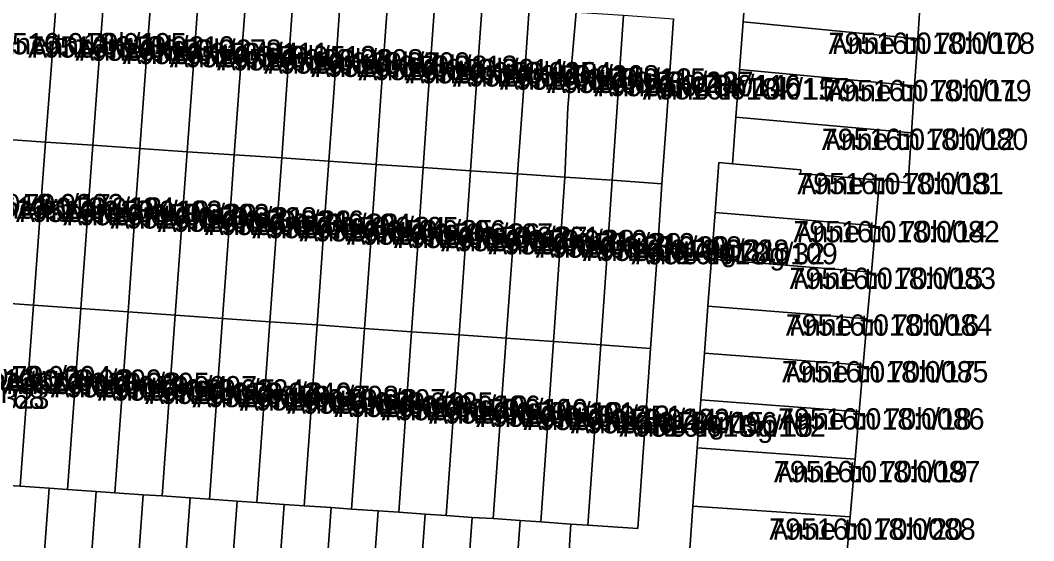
# Model space of a CAD drawing. Extents: x 643847 to 663718, y 6468443 to 6482775.
# Drawn here: x 661475.1 to 661546.3, y 6474113.7 to 6474150.2 of the extents above; entities that cross this region are included whole.
import ezdxf

# ---------------------------------------------------------------- set-up
doc = ezdxf.new("R2010")
doc.units = 0
for name, color, linetype in [('L_AADRESS', 7, 'Continuous'), ('PIIR', 7, 'Continuous'), ('TUNNUS', 7, 'Continuous')]:
    doc.layers.add(name, color=color, linetype=linetype)

msp = doc.modelspace()

# ---------------------------------------------------------------- linework, layer by layer
at = {"layer": 'PIIR'}
for points in [[(661473.52, 6474141.89), (661473.88, 6474146.69), (661474.4, 6474153.52), (661477.71, 6474153.31), (661477.2, 6474146.47), (661476.84, 6474141.67)], [(661476.84, 6474141.67), (661477.2, 6474146.47), (661477.71, 6474153.31), (661481.02, 6474153.07), (661480.51, 6474146.24), (661480.16, 6474141.44)], [(661526.1, 6474153.46), (661538.34, 6474152.21), (661538.12, 6474148.91), (661525.85, 6474150.11)], [(661480.16, 6474141.44), (661480.51, 6474146.24), (661481.02, 6474153.07), (661484.33, 6474152.84), (661483.82, 6474146.02), (661483.47, 6474141.21)], [(661483.47, 6474141.21), (661483.82, 6474146.02), (661484.33, 6474152.84), (661487.64, 6474152.62), (661487.14, 6474145.8), (661486.79, 6474140.99)], [(661486.79, 6474140.99), (661487.14, 6474145.8), (661487.64, 6474152.62), (661490.96, 6474152.39), (661490.45, 6474145.58), (661490.1, 6474140.77)], [(661490.1, 6474140.77), (661490.45, 6474145.58), (661490.96, 6474152.39), (661494.27, 6474152.16), (661493.76, 6474145.35), (661493.43, 6474140.55)], [(661493.43, 6474140.55), (661493.76, 6474145.35), (661494.27, 6474152.16), (661497.57, 6474151.93), (661497.09, 6474145.12), (661496.74, 6474140.32)], [(661496.74, 6474140.32), (661497.09, 6474145.12), (661497.57, 6474151.93), (661500.89, 6474151.71), (661500.4, 6474144.9), (661500.06, 6474140.09)], [(661503.38, 6474139.87), (661500.06, 6474140.09), (661500.4, 6474144.9), (661500.89, 6474151.71), (661504.2, 6474151.48), (661503.7, 6474144.67)], [(661506.69, 6474139.65), (661503.38, 6474139.87), (661503.7, 6474144.67), (661504.2, 6474151.48), (661507.51, 6474151.26), (661507.03, 6474144.46)], [(661506.69, 6474139.65), (661507.03, 6474144.46), (661507.51, 6474151.26), (661510.82, 6474151.02), (661510.34, 6474144.24), (661510.01, 6474139.43)], [(661513.33, 6474139.2), (661510.01, 6474139.43), (661510.34, 6474144.24), (661510.82, 6474151.02), (661514.13, 6474150.79), (661513.54, 6474144.1)], [(661513.33, 6474139.2), (661513.54, 6474144.1), (661514.13, 6474150.79), (661517.44, 6474150.57), (661516.97, 6474143.78), (661516.65, 6474138.98)], [(661516.65, 6474138.98), (661516.97, 6474143.78), (661517.44, 6474150.57), (661520.95, 6474150.33), (661520.46, 6474143.18), (661520.15, 6474138.74)], [(661525.85, 6474150.11), (661538.12, 6474148.91), (661537.89, 6474145.61), (661525.59, 6474146.76)], [(661525.59, 6474146.76), (661537.89, 6474145.61), (661537.68, 6474142.31), (661525.34, 6474143.41)], [(661525.34, 6474143.41), (661537.68, 6474142.31), (661537.45, 6474138.81), (661535.43, 6474138.98), (661529.89, 6474139.46), (661529.91, 6474139.72), (661525.1, 6474140.14)], [(661476.84, 6474141.67), (661476.48, 6474136.93), (661475.99, 6474130.21), (661472.67, 6474130.44), (661473.17, 6474137.17), (661473.52, 6474141.89)], [(661480.16, 6474141.44), (661479.81, 6474136.7), (661479.32, 6474129.97), (661475.99, 6474130.21), (661476.48, 6474136.93), (661476.84, 6474141.67)], [(661480.16, 6474141.44), (661483.47, 6474141.21), (661483.11, 6474136.46), (661482.63, 6474129.74), (661479.32, 6474129.97), (661479.81, 6474136.7)], [(661483.47, 6474141.21), (661486.79, 6474140.99), (661486.44, 6474136.24), (661485.95, 6474129.51), (661482.63, 6474129.74), (661483.11, 6474136.46)], [(661490.1, 6474140.77), (661489.77, 6474136.02), (661489.28, 6474129.28), (661485.95, 6474129.51), (661486.44, 6474136.24), (661486.79, 6474140.99)], [(661493.43, 6474140.55), (661493.08, 6474135.79), (661492.6, 6474129.05), (661489.28, 6474129.28), (661489.77, 6474136.02), (661490.1, 6474140.77)], [(661496.74, 6474140.32), (661496.4, 6474135.55), (661495.92, 6474128.82), (661492.6, 6474129.05), (661493.08, 6474135.79), (661493.43, 6474140.55)], [(661500.06, 6474140.09), (661499.73, 6474135.32), (661499.24, 6474128.58), (661495.92, 6474128.82), (661496.4, 6474135.55), (661496.74, 6474140.32)], [(661500.06, 6474140.09), (661503.38, 6474139.87), (661503.04, 6474135.09), (661502.56, 6474128.35), (661499.24, 6474128.58), (661499.73, 6474135.32)], [(661503.38, 6474139.87), (661506.69, 6474139.65), (661506.36, 6474134.86), (661505.89, 6474128.12), (661502.56, 6474128.35), (661503.04, 6474135.09)], [(661524.14, 6474140.22), (661525.1, 6474140.14), (661529.91, 6474139.72), (661529.89, 6474139.46), (661535.43, 6474138.98), (661535.15, 6474135.79), (661523.88, 6474136.73)], [(661510.01, 6474139.43), (661509.69, 6474134.63), (661509.21, 6474127.89), (661505.89, 6474128.12), (661506.36, 6474134.86), (661506.69, 6474139.65)], [(661513.33, 6474139.2), (661513, 6474134.4), (661512.52, 6474127.66), (661509.21, 6474127.89), (661509.69, 6474134.63), (661510.01, 6474139.43)], [(661513.33, 6474139.2), (661516.65, 6474138.98), (661516.32, 6474134.17), (661515.85, 6474127.43), (661512.52, 6474127.66), (661513, 6474134.4)], [(661520.15, 6474138.74), (661519.85, 6474134.33), (661519.35, 6474127.18), (661515.85, 6474127.43), (661516.32, 6474134.17), (661516.65, 6474138.98)], [(661523.88, 6474136.73), (661535.15, 6474135.79), (661534.87, 6474132.52), (661523.63, 6474133.44)], [(661523.63, 6474133.44), (661534.87, 6474132.52), (661534.58, 6474129.25), (661523.38, 6474130.14)], [(661473.79, 6474117.58), (661471.74, 6474117.71), (661472.67, 6474130.44), (661475.99, 6474130.21), (661475.06, 6474117.49)], [(661477.09, 6474117.35), (661475.06, 6474117.49), (661475.99, 6474130.21), (661479.32, 6474129.97), (661478.38, 6474117.26)], [(661481.71, 6474117.04), (661480.39, 6474117.13), (661478.38, 6474117.26), (661479.32, 6474129.97), (661482.63, 6474129.74)], [(661523.38, 6474130.14), (661534.58, 6474129.25), (661534.3, 6474125.99), (661523.14, 6474126.85)], [(661485.03, 6474116.81), (661483.7, 6474116.9), (661481.71, 6474117.04), (661482.63, 6474129.74), (661485.95, 6474129.51)], [(661487, 6474116.68), (661485.03, 6474116.81), (661485.95, 6474129.51), (661489.28, 6474129.28), (661488.36, 6474116.58)], [(661490.3, 6474116.44), (661488.36, 6474116.58), (661489.28, 6474129.28), (661492.6, 6474129.05), (661491.69, 6474116.35)], [(661493.61, 6474116.22), (661491.69, 6474116.35), (661492.6, 6474129.05), (661495.92, 6474128.82), (661495.01, 6474116.12)], [(661496.91, 6474116), (661495.01, 6474116.12), (661495.92, 6474128.82), (661499.24, 6474128.58), (661498.33, 6474115.89)], [(661500.21, 6474115.77), (661498.33, 6474115.89), (661499.24, 6474128.58), (661502.56, 6474128.35), (661501.66, 6474115.67)], [(661503.52, 6474115.54), (661501.66, 6474115.67), (661502.56, 6474128.35), (661505.89, 6474128.12), (661504.98, 6474115.44)], [(661508.3, 6474115.22), (661506.82, 6474115.31), (661504.98, 6474115.44), (661505.89, 6474128.12), (661509.21, 6474127.89)], [(661511.63, 6474114.99), (661510.18, 6474115.08), (661508.3, 6474115.22), (661509.21, 6474127.89), (661512.52, 6474127.66)], [(661513.75, 6474114.84), (661511.63, 6474114.99), (661512.52, 6474127.66), (661515.85, 6474127.43), (661514.95, 6474114.75)], [(661514.95, 6474114.75), (661515.85, 6474127.43), (661519.35, 6474127.18), (661518.45, 6474114.52)], [(661523.14, 6474126.85), (661534.3, 6474125.99), (661534.01, 6474122.72), (661522.89, 6474123.56)], [(661522.89, 6474123.56), (661534.01, 6474122.72), (661533.73, 6474119.39), (661522.63, 6474120.2)], [(661522.63, 6474120.2), (661533.73, 6474119.39), (661533.37, 6474115.35), (661522.33, 6474116.09)], [(661475.06, 6474117.49), (661477.09, 6474117.35), (661476.16, 6474104.71), (661472.85, 6474104.93), (661473.79, 6474117.58)], [(661478.38, 6474117.26), (661480.39, 6474117.13), (661479.47, 6474104.49), (661476.16, 6474104.71), (661477.09, 6474117.35)], [(661481.71, 6474117.04), (661483.7, 6474116.9), (661482.77, 6474104.27), (661479.47, 6474104.49), (661480.39, 6474117.13)], [(661485.03, 6474116.81), (661487, 6474116.68), (661486.07, 6474104.05), (661482.77, 6474104.27), (661483.7, 6474116.9)], [(661488.36, 6474116.58), (661490.3, 6474116.44), (661489.37, 6474103.84), (661486.07, 6474104.05), (661487, 6474116.68)], [(661491.69, 6474116.35), (661493.61, 6474116.22), (661492.7, 6474103.62), (661489.37, 6474103.84), (661490.3, 6474116.44)], [(661495.01, 6474116.12), (661496.91, 6474116), (661495.99, 6474103.4), (661492.7, 6474103.62), (661493.61, 6474116.22)], [(661498.33, 6474115.89), (661500.21, 6474115.77), (661499.29, 6474103.18), (661495.99, 6474103.4), (661496.91, 6474116)], [(661501.66, 6474115.67), (661503.52, 6474115.54), (661502.6, 6474102.96), (661499.29, 6474103.18), (661500.21, 6474115.77)], [(661522.33, 6474116.09), (661533.37, 6474115.35), (661533.03, 6474111.38), (661522.03, 6474112.06)], [(661504.98, 6474115.44), (661506.82, 6474115.31), (661505.9, 6474102.74), (661502.6, 6474102.96), (661503.52, 6474115.54)], [(661508.3, 6474115.22), (661510.18, 6474115.08), (661509.27, 6474102.52), (661505.9, 6474102.74), (661506.82, 6474115.31)], [(661511.63, 6474114.99), (661513.75, 6474114.84), (661512.96, 6474102.27), (661509.27, 6474102.52), (661510.18, 6474115.08)]]:
    msp.add_lwpolyline(points, close=True, dxfattribs=at)
for points in [[(661526.1, 6474153.46), (661525.85, 6474150.11), (661525.59, 6474146.76), (661525.34, 6474143.41), (661525.1, 6474140.14), (661524.14, 6474140.22), (661523.88, 6474136.73), (661523.63, 6474133.44), (661523.38, 6474130.14), (661523.14, 6474126.85), (661522.89, 6474123.56), (661522.63, 6474120.2), (661522.33, 6474116.09), (661522.03, 6474112.06)], [(661533.03, 6474111.38), (661533.37, 6474115.35), (661533.73, 6474119.39), (661534.01, 6474122.72), (661534.3, 6474125.99), (661534.58, 6474129.25), (661534.87, 6474132.52), (661535.15, 6474135.79), (661535.43, 6474138.98), (661537.45, 6474138.81), (661537.68, 6474142.31), (661537.89, 6474145.61), (661538.12, 6474148.91), (661538.34, 6474152.21)], [(661512.96, 6474102.27), (661513.75, 6474114.84), (661514.95, 6474114.75), (661518.45, 6474114.52), (661519.35, 6474127.18), (661519.85, 6474134.33), (661520.15, 6474138.74), (661520.46, 6474143.18), (661520.95, 6474150.33)]]:
    msp.add_lwpolyline(points, dxfattribs=at)

# ---------------------------------------------------------------- texts
at = {"layer": 'L_AADRESS'}
for s, p in [('Anne tn 70k/1', (661472.245, 6474147.823)), ('Anne tn 70k/2', (661475.615, 6474147.597)), ('Anne tn 70h/10', (661531.861, 6474147.86)), ('Anne tn 70k/3', (661478.93, 6474147.373)), ('Anne tn 70k/4', (661482.245, 6474147.14)), ('Anne tn 70k/5', (661485.555, 6474146.915)), ('Anne tn 70k/6', (661488.875, 6474146.693)), ('Anne tn 70k/7', (661492.185, 6474146.469)), ('Anne tn 70k/8', (661495.5, 6474146.24)), ('Anne tn 70k/9', (661498.815, 6474146.012)), ('Anne tn 70k/10', (661502.13, 6474145.788)), ('Anne tn 70k/11', (661505.445, 6474145.565)), ('Anne tn 70k/12', (661508.755, 6474145.341)), ('Anne tn 70k/13', (661512.07, 6474145.11)), ('Anne tn 70k/14', (661515.385, 6474144.885)), ('Anne tn 70k/15', (661518.8, 6474144.655)), ('Anne tn 70h/11', (661531.623, 6474144.535)), ('Anne tn 70h/12', (661531.386, 6474141.11)), ('Anne tn 70h/13', (661529.66, 6474138.005)), ('Anne tn 70g/17', (661467.815, 6474136.52)), ('Anne tn 70g/18', (661471.405, 6474136.276)), ('Anne tn 70g/19', (661474.755, 6474136.052)), ('Anne tn 70g/20', (661478.075, 6474135.822)), ('Anne tn 70g/21', (661481.395, 6474135.59)), ('Anne tn 70g/22', (661484.71, 6474135.362)), ('Anne tn 70g/23', (661488.025, 6474135.137)), ('Anne tn 70g/24', (661491.355, 6474134.912)), ('Anne tn 70g/25', (661494.67, 6474134.685)), ('Anne tn 70h/14', (661529.385, 6474134.625)), ('Anne tn 70g/26', (661497.99, 6474134.452)), ('Anne tn 70g/27', (661501.31, 6474134.222)), ('Anne tn 70g/28', (661504.625, 6474133.997)), ('Anne tn 70g/29', (661507.95, 6474133.772)), ('Anne tn 70g/30', (661511.27, 6474133.545)), ('Anne tn 70g/31', (661514.585, 6474133.317)), ('Anne tn 70g/32', (661518, 6474133.082)), ('Anne tn 70h/15', (661529.119, 6474131.345)), ('Anne tn 70h/16', (661528.853, 6474128.065)), ('Anne tn 70h/17', (661528.588, 6474124.785)), ('Anne tn 70g/1', (661466.97, 6474124.438)), ('Anne tn 70g/2', (661470.51, 6474124.197)), ('Anne tn 70g/3', (661473.865, 6474123.966)), ('Anne tn 70g/4', (661477.19, 6474123.733)), ('Anne tn 70g/5', (661480.505, 6474123.505)), ('Anne tn 70g/6', (661483.83, 6474123.274)), ('Anne tänav T68', (661462.602, 6474122.935)), ('Anne tn 70g/7', (661487.155, 6474123.048)), ('Anne tn 70g/8', (661490.48, 6474122.813)), ('Anne tn 70g/9', (661493.805, 6474122.586)), ('Anne tn 70g/10', (661497.125, 6474122.358)), ('Anne tn 70g/11', (661500.445, 6474122.125)), ('Anne tn 70g/12', (661503.775, 6474121.894)), ('Anne tn 70g/13', (661507.095, 6474121.665)), ('Anne tn 70g/14', (661510.41, 6474121.436)), ('Anne tn 70g/15', (661513.74, 6474121.208)), ('Anne tn 70h/18', (661528.317, 6474121.475)), ('Anne tn 70g/16', (661517.15, 6474120.971)), ('Anne tn 70h/19', (661528.02, 6474117.775)), ('Anne tn 70h/20', (661527.693, 6474113.735))]:
    msp.add_text(s, height=1.5, dxfattribs=at).set_placement(p)
at = {"layer": 'TUNNUS'}
for s, p in [('79516:018:0195', (661472.245, 6474147.823)), ('79516:018:0110', (661475.615, 6474147.597)), ('79516:018:0078', (661531.861, 6474147.86)), ('79516:018:0178', (661478.93, 6474147.373)), ('79516:018:0111', (661482.245, 6474147.14)), ('79516:018:0112', (661485.555, 6474146.915)), ('79516:018:0208', (661488.875, 6474146.693)), ('79516:018:0209', (661492.185, 6474146.469)), ('79516:018:0113', (661495.5, 6474146.24)), ('79516:018:0114', (661498.815, 6474146.012)), ('79516:018:0254', (661502.13, 6474145.788)), ('79516:018:0268', (661505.445, 6474145.565)), ('79516:018:0115', (661508.755, 6474145.341)), ('79516:018:0237', (661512.07, 6474145.11)), ('79516:018:0116', (661515.385, 6474144.885)), ('79516:018:0117', (661518.8, 6474144.655)), ('79516:018:0079', (661531.623, 6474144.535)), ('79516:018:0080', (661531.386, 6474141.11)), ('79516:018:0081', (661529.66, 6474138.005)), ('79516:018:0202', (661467.815, 6474136.52)), ('79516:018:0134', (661471.405, 6474136.276)), ('79516:018:0103', (661474.755, 6474136.052)), ('79516:018:0203', (661478.075, 6474135.822)), ('79516:018:0238', (661481.395, 6474135.59)), ('79516:018:0246', (661484.71, 6474135.362)), ('79516:018:0104', (661488.025, 6474135.137)), ('79516:018:0105', (661491.355, 6474134.912)), ('79516:018:0106', (661494.67, 6474134.685)), ('79516:018:0107', (661497.99, 6474134.452)), ('79516:018:0261', (661501.31, 6474134.222)), ('79516:018:0219', (661504.625, 6474133.997)), ('79516:018:0082', (661529.385, 6474134.625)), ('79516:018:0212', (661507.95, 6474133.772)), ('79516:018:0108', (661511.27, 6474133.545)), ('79516:018:0228', (661514.585, 6474133.317)), ('79516:018:0109', (661518, 6474133.082)), ('79516:018:0083', (661529.119, 6474131.345)), ('79516:018:0084', (661528.853, 6474128.065)), ('79516:018:0085', (661528.588, 6474124.785)), ('79516:018:0094', (661466.97, 6474124.438)), ('79516:018:0099', (661470.51, 6474124.197)), ('79516:018:0095', (661473.865, 6474123.966)), ('79516:018:0097', (661477.19, 6474123.733)), ('79516:018:0224', (661480.505, 6474123.505)), ('79501:002:0323', (661462.602, 6474122.935)), ('79516:018:0240', (661483.83, 6474123.274)), ('79516:018:0098', (661487.155, 6474123.048)), ('79516:018:0207', (661490.48, 6474122.813)), ('79516:018:0135', (661493.805, 6474122.586)), ('79516:018:0206', (661497.125, 6474122.358)), ('79516:018:0100', (661500.445, 6474122.125)), ('79516:018:0101', (661503.775, 6474121.894)), ('79516:018:0251', (661507.095, 6474121.665)), ('79516:018:0222', (661510.41, 6474121.436)), ('79516:018:0096', (661513.74, 6474121.208)), ('79516:018:0086', (661528.317, 6474121.475)), ('79516:018:0102', (661517.15, 6474120.971)), ('79516:018:0087', (661528.02, 6474117.775)), ('79516:018:0088', (661527.693, 6474113.735))]:
    msp.add_text(s, height=1.5, dxfattribs=at).set_placement(p)

doc.saveas('drawing.dxf')
